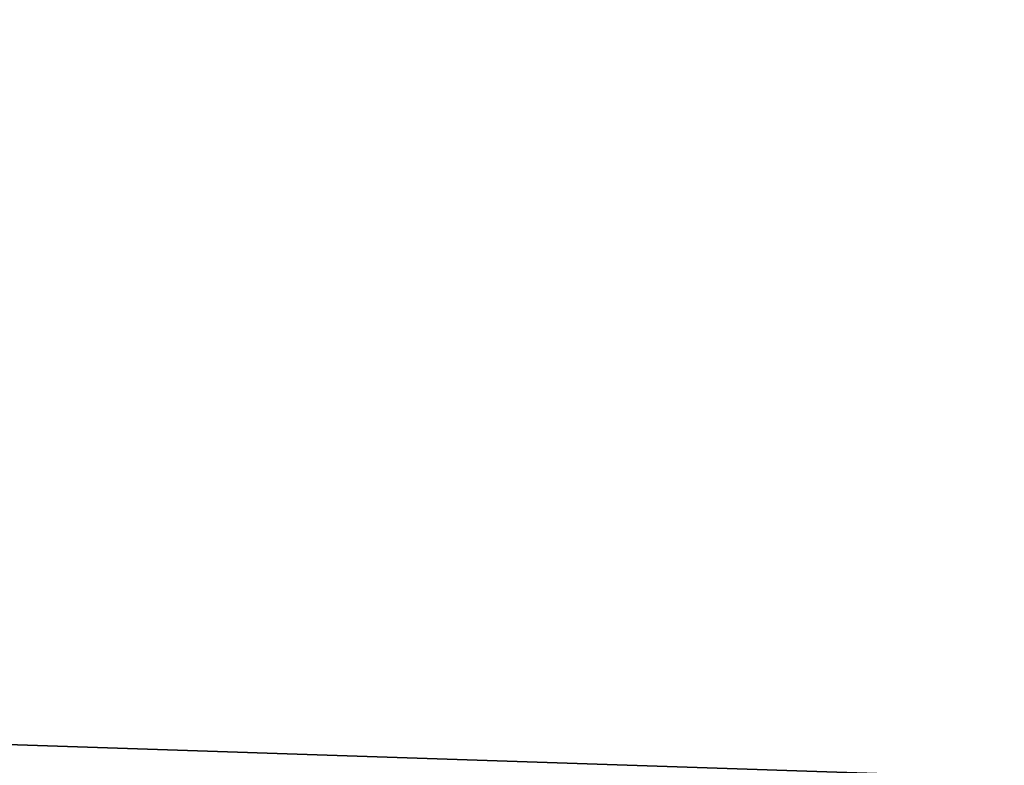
# Model space of a CAD drawing. Header units: millimetres. Extents: x -522 to 188, y -54 to 63.
# Tile 392 of 656: x -4.05784 to -4.05531, y -36.79808 to -36.79617. Entities that reach past the tile are written whole.
import ezdxf

# ---------------------------------------------------------------- set-up
doc = ezdxf.new("R2010")
doc.units = ezdxf.units.MM
doc.header["$LTSCALE"] = 65.185185
for name, color, linetype in [('1', 7, 'CONTINUOUS'), ('2', 7, 'CONTINUOUS'), ('8', 7, 'CONTINUOUS'), ('9', 7, 'CONTINUOUS')]:
    doc.layers.add(name, color=color, linetype=linetype)

msp = doc.modelspace()

# ---------------------------------------------------------------- linework, layer by layer
at = {"layer": '1', "color": 7, "linetype": 'CONTINUOUS'}
for points in [[(-4.178775, -36.8, -12.3100676), (-3.3646476, 23, -12.5570357), (-3.3647088, -36.8, -12.5570172), (-4.178775, -36.8, -12.3100676)], [(-4.178713, 23, -12.3100917), (-3.3646476, 23, -12.5570357), (-4.178775, -36.8, -12.3100676), (-4.178713, 23, -12.3100917)]]:
    msp.add_3dface(points, dxfattribs=at)
at = {"layer": '2', "color": 7, "linetype": 'CONTINUOUS'}
for points in [[(-3.3647088, -36.8, 12.5570172), (-4.178713, 23, 12.3100917), (-4.178775, -36.8, 12.3100676), (-3.3647088, -36.8, 12.5570172)], [(-3.3646476, 23, 12.5570357), (-4.178713, 23, 12.3100917), (-3.3647088, -36.8, 12.5570172), (-3.3646476, 23, 12.5570357)]]:
    msp.add_3dface(points, dxfattribs=at)
at = {"layer": '8', "color": 3, "linetype": 'CONTINUOUS'}
for points in [[(-3.998883, -36.8, -10.1399671), (-4.3427616, -36.8, -9.9975121), (-4.2173768, -36.7927089, -10.1816483), (-3.998883, -36.8, -10.1399671)], [(-3.5424354, -36.7927089, -10.4356782), (-3.998883, -36.8, -10.1399671), (-4.2173768, -36.7927089, -10.1816483), (-3.5424354, -36.7927089, -10.4356782)]]:
    msp.add_3dface(points, dxfattribs=at)
at = {"layer": '9', "color": 3, "linetype": 'CONTINUOUS'}
for points in [[(-4.3427608, -36.8, 9.9975124), (-3.9988822, -36.8, 10.1399675), (-4.2173768, -36.7927089, 10.1816483), (-4.3427608, -36.8, 9.9975124)], [(-3.9988822, -36.8, 10.1399675), (-3.650379, -36.8, 10.2705679), (-4.2173768, -36.7927089, 10.1816483), (-3.9988822, -36.8, 10.1399675)], [(-4.2173768, -36.7927089, 10.1816483), (-3.650379, -36.8, 10.2705679), (-3.5424354, -36.7927089, 10.4356782), (-4.2173768, -36.7927089, 10.1816483)]]:
    msp.add_3dface(points, dxfattribs=at)

doc.saveas('drawing.dxf')
